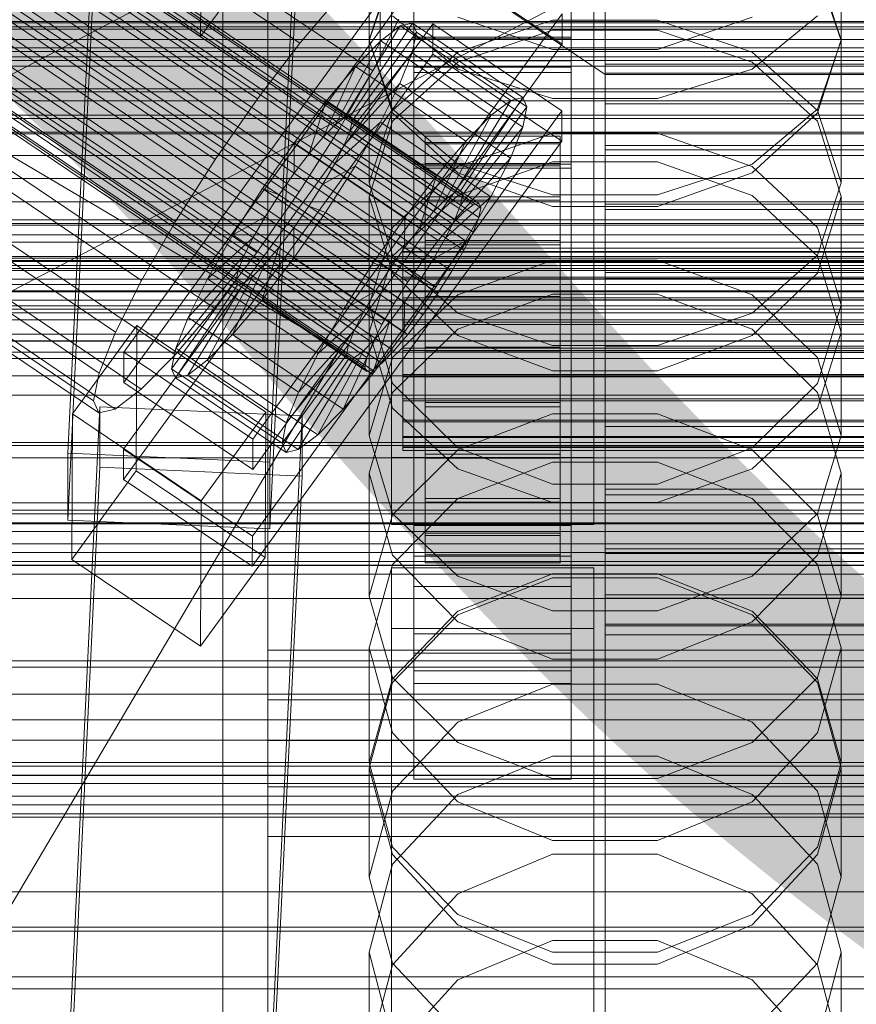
# Model space of a CAD drawing. Header units: millimetres. Extents: x -4738 to 65662, y -68080 to 6847.
# Tile 262 of 656: x -182 to -108, y -34084 to -33996. Entities that reach past the tile are written whole.
import ezdxf

# ---------------------------------------------------------------- set-up
doc = ezdxf.new("R2010")
doc.units = ezdxf.units.MM
for name, color, linetype, lineweight in [('COTAS_O', 1, 'Continuous', 0), ('COTAS_P', 1, 'Continuous', 0), ('frontal_briquetadora', 7, 'Continuous', 0), ('frontal_C01', 7, 'Continuous', 0), ('frontal_C02', 7, 'Continuous', 0), ('frontal_C03', 7, 'Continuous', 0), ('frontal_C10', 7, 'Continuous', 0), ('frontal_dosificador', 7, 'Continuous', 0), ('frontal_mezcladora', 7, 'Continuous', 0), ('frontal_secador', 7, 'Continuous', 0)]:
    doc.layers.add(name, color=color, linetype=linetype, lineweight=lineweight)
doc.dimstyles.new('R19_100', dxfattribs={"dimtxt": 250, "dimasz": 150, "dimexe": 150, "dimexo": 80, "dimgap": 100, "dimtad": 1, "dimtih": 1, "dimtoh": 1, "dimdsep": 46, "dimcen": 0.09, "dimadec": 0, "dimazin": 0, "dimtfac": 1, "dimtdec": 4, "dimtofl": 0, "dimtmove": 0, "dimatfit": 3, "dimfxl": 1, "dimtolj": 1, "dimtzin": 0, "dimarcsym": 0})

# ---------------------------------------------------------------- blocks, each defined once
blk = doc.blocks.new('DIM_R30_48')
at = {"layer": 'COTAS_O'}
for p, q in [((-1725, -33700), (-1575, -33655)), ((1725, -33700), (1575, -33655)), ((-1725, -34400), (-1725, -33700)), ((-1725, -33700), (1725, -33700)), ((-1725, -33700), (-1575, -33745)), ((1725, -33700), (1575, -33745)), ((1725, -34400), (1725, -33700))]:
    blk.add_line(p, q, dxfattribs=at)
blk.add_text('3450 O', height=250, dxfattribs=at).set_placement((0, -33600))
blk = doc.blocks.new('DIM_R30_49')
at = {"layer": 'COTAS_P'}
for p, q in [((-150, -32300), (550, -32300)), ((550, -32300), (505, -32450)), ((550, -34900), (550, -32300)), ((550, -32300), (595, -32450)), ((550, -34900), (505, -34750)), ((550, -34900), (595, -34750)), ((-150, -34900), (550, -34900))]:
    blk.add_line(p, q, dxfattribs=at)
blk.add_text('2600 P', height=250, rotation=90, dxfattribs=at).set_placement((450, -33600))
blk = doc.blocks.new('DIM_R30_51')
at = {"layer": 'COTAS_O'}
for p, q in [((-650, -33700), (50, -33700)), ((50, -33700), (5, -33850)), ((50, -34900), (50, -33700)), ((50, -33700), (95, -33850)), ((50, -34900), (5, -34750)), ((50, -34900), (95, -34750)), ((-650, -34900), (50, -34900))]:
    blk.add_line(p, q, dxfattribs=at)
blk.add_text('1200 O', height=250, rotation=90, dxfattribs=at).set_placement((-50, -34300))
blk = doc.blocks.new('DIM_R30_52')
at = {"layer": 'COTAS_O'}
for p, q in [((-650, -34200), (-500, -34155)), ((650, -34200), (500, -34155)), ((-650, -34900), (-650, -34200)), ((-650, -34200), (650, -34200)), ((-650, -34200), (-500, -34245)), ((650, -34200), (500, -34245)), ((650, -34900), (650, -34200))]:
    blk.add_line(p, q, dxfattribs=at)
blk.add_text('1300 O', height=250, dxfattribs=at).set_placement((0, -34100))

msp = doc.modelspace()

# ---------------------------------------------------------------- linework, layer by layer
at = {"layer": 'frontal_briquetadora'}
for p, q in [((-164, -34100), (-164, -33920)), ((-160, -34100), (-160, -33920)), ((-151, -33997.699), (-151, -33984.362)), ((-109, -33997.699), (-109, -33984.362)), ((-160, -33990.272), (-160, -34004.303)), ((-160, -34004.753), (-160, -33990.7)), ((-160, -34005.203), (-160, -33991.128)), ((-148.92, -33991.269), (-151, -33997.637)), ((-151, -33997.699), (-148.92, -33991.58)), ((-109, -33997.637), (-111.08, -33991.269)), ((-111.08, -33991.58), (-109, -33997.699)), ((-148.92, -33995.519), (-143.093, -34000.246)), ((-116.907, -34000.246), (-111.08, -33995.519)), ((-143.094, -33995.642), (-134.674, -33998.507)), ((-143.093, -33998.756), (-134.673, -33995.888)), ((-134.673, -33995.888), (-125.327, -33995.888)), ((-125.327, -33995.888), (-116.907, -33998.756)), ((-125.326, -33998.507), (-116.906, -33995.642)), ((-143.094, -33999.647), (-134.674, -33996.77)), ((-134.674, -33996.77), (-125.326, -33996.77)), ((-125.326, -33996.77), (-116.906, -33999.647)), ((-148.92, -34004.156), (-151, -33997.637)), ((-151, -34010.365), (-151, -33997.637)), ((-148.92, -34003.818), (-151, -33997.699)), ((-109, -33997.637), (-111.08, -34004.156)), ((-109, -33997.699), (-111.08, -34003.818)), ((-109, -34010.365), (-109, -33997.637)), ((-148.92, -34003.922), (-143.093, -33998.756)), ((-134.674, -33998.507), (-125.326, -33998.507)), ((-116.907, -33998.756), (-111.08, -34003.922)), ((-148.92, -34004.9), (-143.094, -33999.647)), ((-116.906, -33999.647), (-111.08, -34004.9)), ((-143.093, -34000.246), (-134.673, -34002.87)), ((-125.327, -34002.87), (-116.907, -34000.246)), ((-134.673, -34002.87), (-125.327, -34002.87)), ((-160, -34004.303), (-160, -34019.028)), ((-151, -34010.365), (-148.92, -34003.922)), ((-143.093, -34008.725), (-148.92, -34003.818)), ((-143.094, -34009.49), (-148.92, -34004.156)), ((-111.08, -34003.818), (-116.907, -34008.725)), ((-111.08, -34004.156), (-116.906, -34009.49)), ((-111.08, -34003.922), (-109, -34010.365)), ((-160, -34019.499), (-160, -34004.753)), ((-160, -34019.971), (-160, -34005.203)), ((-151, -34011.581), (-148.92, -34004.9)), ((-111.08, -34004.9), (-109, -34011.581)), ((-134.674, -34005.966), (-143.094, -34008.934)), ((-125.326, -34005.966), (-134.674, -34005.966)), ((-116.906, -34008.934), (-125.326, -34005.966)), ((-134.673, -34008.499), (-143.093, -34011.504)), ((-134.673, -34011.448), (-143.093, -34008.725)), ((-125.327, -34008.499), (-134.673, -34008.499)), ((-116.907, -34011.504), (-125.327, -34008.499)), ((-116.907, -34008.725), (-125.327, -34011.448)), ((-160, -34011.808), (-160, -34009.232)), ((-160, -34009.232), (-160, -34013.498)), ((-143.094, -34008.934), (-148.92, -34014.352)), ((-134.674, -34012.492), (-143.094, -34009.49)), ((-116.906, -34009.49), (-125.326, -34012.492)), ((-111.08, -34014.351), (-116.906, -34008.934)), ((-151, -34010.365), (-148.92, -34016.808)), ((-111.08, -34016.808), (-109, -34010.365)), ((-160, -34020.835), (-160, -34011.808)), ((-148.92, -34018.404), (-151, -34011.581)), ((-151, -34023.669), (-151, -34011.581)), ((-143.093, -34011.504), (-148.92, -34016.918)), ((-125.327, -34011.448), (-134.673, -34011.448)), ((-111.08, -34016.918), (-116.907, -34011.504)), ((-109, -34011.581), (-111.08, -34018.404)), ((-109, -34023.669), (-109, -34011.581)), ((-125.326, -34012.492), (-134.674, -34012.492)), ((-160, -34013.498), (-160, -34023.957)), ((-148.92, -34014.352), (-151, -34021.231)), ((-109, -34021.231), (-111.08, -34014.351)), ((-160, -34018.435), (-160, -34015.009)), ((-148.92, -34016.918), (-151, -34023.669)), ((-148.92, -34016.808), (-143.093, -34021.975)), ((-143.093, -34020.357), (-134.673, -34017.265)), ((-134.673, -34017.265), (-125.327, -34017.265)), ((-125.327, -34017.265), (-116.907, -34020.357)), ((-116.907, -34021.975), (-111.08, -34016.808)), ((-109, -34023.669), (-111.08, -34016.918)), ((-143.094, -34023.977), (-148.92, -34018.404)), ((-111.08, -34018.404), (-116.906, -34023.977)), ((-160, -34028.189), (-160, -34018.435)), ((-160, -34019.028), (-160, -34034.411)), ((-160, -34034.901), (-160, -34019.499)), ((-160, -34035.393), (-160, -34019.971)), ((-160, -34034.938), (-160, -34020.835)), ((-148.92, -34025.929), (-143.093, -34020.357)), ((-134.674, -34020.296), (-143.094, -34023.397)), ((-125.326, -34020.296), (-134.674, -34020.296)), ((-116.906, -34023.397), (-125.326, -34020.296)), ((-116.907, -34020.357), (-111.08, -34025.929)), ((-160, -34023.989), (-160, -34021.413)), ((-160, -34021.413), (-160, -34025.679)), ((-151, -34032.877), (-151, -34021.231)), ((-151, -34021.231), (-148.92, -34028.248)), ((-111.08, -34028.248), (-109, -34021.231)), ((-109, -34032.877), (-109, -34021.231)), ((-143.093, -34021.975), (-134.673, -34024.842)), ((-125.327, -34024.842), (-116.907, -34021.975)), ((-143.094, -34023.397), (-148.92, -34029.048)), ((-111.08, -34029.048), (-116.906, -34023.397)), ((-160, -34023.957), (-160, -34039.018)), ((-160, -34033.016), (-160, -34023.989)), ((-151, -34023.669), (-148.92, -34030.42)), ((-134.674, -34027.11), (-143.094, -34023.977)), ((-116.906, -34023.977), (-125.326, -34027.11)), ((-111.08, -34030.42), (-109, -34023.669)), ((-134.673, -34024.842), (-125.327, -34024.842)), ((-160, -34025.679), (-160, -34036.139)), ((-151, -34032.877), (-148.92, -34025.929)), ((-111.08, -34025.929), (-109, -34032.877)), ((-125.326, -34027.11), (-134.674, -34027.11)), ((-160, -34042.788), (-160, -34028.189)), ((-148.92, -34028.248), (-143.094, -34033.973)), ((-116.906, -34033.973), (-111.08, -34028.248)), ((-148.92, -34029.048), (-151, -34036.213)), ((-109, -34036.213), (-111.08, -34029.048)), ((-148.92, -34030.42), (-143.093, -34035.834)), ((-116.907, -34035.834), (-111.08, -34030.42)), ((-143.093, -34034.145), (-134.673, -34030.928)), ((-134.673, -34030.928), (-125.327, -34030.928)), ((-125.327, -34030.928), (-116.907, -34034.145)), ((-160, -34047.119), (-160, -34033.016)), ((-148.92, -34039.824), (-151, -34032.877)), ((-109, -34032.877), (-111.08, -34039.824)), ((-148.92, -34039.942), (-143.093, -34034.145)), ((-143.094, -34033.973), (-134.674, -34037.189)), ((-125.326, -34037.189), (-116.906, -34033.973)), ((-116.907, -34034.145), (-111.08, -34039.942)), ((-160, -34034.411), (-160, -34050.411)), ((-160, -34050.92), (-160, -34034.901)), ((-160, -34051.97), (-160, -34034.938)), ((-160, -34051.43), (-160, -34035.393)), ((-143.094, -34038.466), (-134.674, -34035.24)), ((-143.093, -34035.834), (-134.673, -34038.839)), ((-134.674, -34035.24), (-125.326, -34035.24)), ((-125.327, -34038.839), (-116.907, -34035.834)), ((-125.326, -34035.24), (-116.906, -34038.466)), ((-160, -34036.139), (-160, -34051.199)), ((-148.92, -34043.507), (-151, -34036.213)), ((-151, -34047.171), (-151, -34036.213)), ((-109, -34036.213), (-111.08, -34043.507)), ((-109, -34047.171), (-109, -34036.213)), ((-134.674, -34037.189), (-125.326, -34037.189)), ((-148.92, -34044.338), (-143.094, -34038.466)), ((-116.906, -34038.466), (-111.08, -34044.338)), ((-160, -34039.018), (-160, -34056.386)), ((-134.673, -34038.839), (-125.327, -34038.839)), ((-151, -34047.171), (-148.92, -34039.942)), ((-143.093, -34045.396), (-148.92, -34039.824)), ((-111.08, -34039.824), (-116.907, -34045.396)), ((-111.08, -34039.942), (-109, -34047.171)), ((-160, -34060.009), (-160, -34042.788)), ((-143.094, -34049.448), (-148.92, -34043.507)), ((-111.08, -34043.507), (-116.906, -34049.448)), ((-151, -34051.77), (-148.92, -34044.338)), ((-111.08, -34044.338), (-109, -34051.77)), ((-134.674, -34045.526), (-143.094, -34048.83)), ((-134.673, -34045.18), (-143.093, -34048.514)), ((-134.673, -34048.488), (-143.093, -34045.396)), ((-125.326, -34045.526), (-134.674, -34045.526)), ((-125.327, -34045.18), (-134.673, -34045.18)), ((-116.907, -34048.514), (-125.327, -34045.18)), ((-116.907, -34045.396), (-125.327, -34048.488)), ((-116.906, -34048.83), (-125.326, -34045.526)), ((-160, -34064.151), (-160, -34047.119)), ((-151, -34047.171), (-148.92, -34054.4)), ((-111.08, -34054.4), (-109, -34047.171)), ((-143.093, -34048.514), (-148.92, -34054.522)), ((-143.094, -34048.83), (-148.92, -34054.842)), ((-125.327, -34048.488), (-134.673, -34048.488)), ((-111.08, -34054.522), (-116.907, -34048.514)), ((-111.08, -34054.842), (-116.906, -34048.83)), ((-134.674, -34052.781), (-143.094, -34049.448)), ((-116.906, -34049.448), (-125.326, -34052.781)), ((-160, -34050.411), (-160, -34066.987)), ((-160, -34067.514), (-160, -34050.92)), ((-160, -34051.199), (-160, -34068.567)), ((-160, -34068.041), (-160, -34051.43)), ((-160, -34051.97), (200, -34051.97)), ((-160, -34069.338), (-160, -34051.97)), ((-148.92, -34059.324), (-151, -34051.77)), ((-151, -34062.014), (-151, -34051.77)), ((-109, -34051.77), (-111.08, -34059.324)), ((-109, -34062.014), (-109, -34051.77)), ((-125.326, -34052.781), (-134.674, -34052.781)), ((-148.92, -34054.522), (-151, -34062.014)), ((-148.92, -34054.842), (-151, -34062.443)), ((-148.92, -34054.4), (-143.093, -34060.197)), ((-143.093, -34058.398), (-134.673, -34054.99)), ((-134.673, -34054.99), (-125.327, -34054.99)), ((-125.327, -34054.99), (-116.907, -34058.398)), ((-116.907, -34060.197), (-111.08, -34054.4)), ((-109, -34062.014), (-111.08, -34054.522)), ((-109, -34062.443), (-111.08, -34054.842)), ((-160, -34056.386), (200, -34056.386)), ((-160, -34056.386), (-160, -34073.418)), ((-148.92, -34064.539), (-143.093, -34058.398)), ((-116.907, -34058.398), (-111.08, -34064.539)), ((-143.094, -34065.466), (-148.92, -34059.324)), ((-111.08, -34059.324), (-116.906, -34065.466)), ((-160, -34060.009), (200, -34060.009)), ((-160, -34060.009), (-160, -34077.23)), ((-143.093, -34060.197), (-134.673, -34063.414)), ((-125.327, -34063.414), (-116.907, -34060.197)), ((-151, -34062.014), (-148.92, -34069.506)), ((-134.674, -34061.412), (-143.094, -34064.828)), ((-125.326, -34061.412), (-134.674, -34061.412)), ((-116.906, -34064.828), (-125.326, -34061.412)), ((-111.08, -34069.506), (-109, -34062.014)), ((-151, -34072.197), (-151, -34062.443)), ((-151, -34062.443), (-148.92, -34070.159)), ((-111.08, -34070.159), (-109, -34062.443)), ((-109, -34072.197), (-109, -34062.443)), ((-134.673, -34063.414), (-125.327, -34063.414)), ((-160, -34064.151), (200, -34064.151)), ((-160, -34081.519), (-160, -34064.151)), ((-151, -34072.197), (-148.92, -34064.539)), ((-143.094, -34064.828), (-148.92, -34071.036)), ((-111.08, -34071.036), (-116.906, -34064.828)), ((-111.08, -34064.539), (-109, -34072.197)), ((-134.674, -34068.909), (-143.094, -34065.466)), ((-116.906, -34065.466), (-125.326, -34068.909)), ((-160, -34066.987), (-160, -34084.097)), ((-160, -34084.64), (-160, -34067.514)), ((-160, -34085.184), (-160, -34068.041)), ((-160, -34068.567), (200, -34068.567)), ((-160, -34068.567), (-160, -34085.599)), ((-125.326, -34068.909), (-134.674, -34068.909)), ((-160, -34084.398), (-160, -34069.338)), ((-148.92, -34069.506), (-143.093, -34075.515)), ((-116.907, -34075.515), (-111.08, -34069.506)), ((-148.92, -34070.159), (-143.094, -34076.428)), ((-143.093, -34073.656), (-134.673, -34070.144)), ((-134.673, -34070.144), (-125.327, -34070.144)), ((-125.327, -34070.144), (-116.907, -34073.656)), ((-116.906, -34076.428), (-111.08, -34070.159)), ((-148.92, -34071.036), (-151, -34078.875)), ((-109, -34078.875), (-111.08, -34071.036)), ((-148.92, -34079.855), (-151, -34072.197)), ((-109, -34072.197), (-111.08, -34079.855)), ((-160, -34073.418), (-160, -34087.52)), ((-148.92, -34079.984), (-143.093, -34073.656)), ((-116.907, -34073.656), (-111.08, -34079.984)), ((-143.093, -34075.515), (-134.673, -34078.849)), ((-125.327, -34078.849), (-116.907, -34075.515)), ((-143.094, -34076.428), (-134.674, -34079.94)), ((-125.326, -34079.94), (-116.906, -34076.428)), ((-160, -34077.23), (-160, -34091.829)), ((-143.094, -34081.332), (-134.674, -34077.812)), ((-134.674, -34077.812), (-125.326, -34077.812)), ((-125.326, -34077.812), (-116.906, -34081.332)), ((-148.92, -34086.819), (-151, -34078.875)), ((-151, -34087.875), (-151, -34078.875)), ((-134.673, -34078.849), (-125.327, -34078.849)), ((-109, -34078.875), (-111.08, -34086.82)), ((-109, -34087.875), (-109, -34078.875)), ((-151, -34087.875), (-148.92, -34079.984)), ((-143.093, -34085.996), (-148.92, -34079.855)), ((-134.674, -34079.94), (-125.326, -34079.94)), ((-111.08, -34079.855), (-116.907, -34085.996)), ((-111.08, -34079.984), (-109, -34087.875)), ((-148.92, -34087.722), (-143.094, -34081.332)), ((-116.906, -34081.332), (-111.08, -34087.722)), ((-160, -34096.579), (-160, -34081.519))]:
    msp.add_line(p, q, dxfattribs=at)
at = {"layer": 'frontal_C01'}
for p, q in [((-130, -33738.133), (-130, -34000.746)), ((-355.53, -33868.098), (-141.731, -34012.326)), ((-355.017, -33867.974), (-141.218, -34012.202)), ((-354.844, -33868.36), (-141.045, -34012.589)), ((-356.348, -33868.723), (-142.549, -34012.952)), ((-355.022, -33869.23), (-141.224, -34013.458)), ((-357.415, -33869.808), (-143.617, -34014.036)), ((-355.541, -33870.524), (-141.742, -34014.753)), ((-358.659, -33871.277), (-144.861, -34015.505)), ((-356.363, -33872.155), (-142.565, -34016.383)), ((-146.196, -34017.26), (-359.995, -33873.031)), ((-341.461, -33873.605), (-157.152, -33997.94)), ((-357.434, -33874.011), (-143.635, -34018.239)), ((-361.332, -33874.951), (-147.533, -34019.179)), ((-358.68, -33875.965), (-144.881, -34020.193)), ((-334.981, -33876.083), (-150.672, -34000.418)), ((-362.578, -33876.905), (-148.779, -34021.134)), ((-360.017, -33877.884), (-146.218, -34022.113)), ((-363.648, -33878.761), (-149.85, -34022.989)), ((-160.922, -34002.891), (-345.231, -33878.556)), ((-361.352, -33879.639), (-147.554, -34023.867)), ((-364.471, -33880.391), (-150.672, -34024.62)), ((-362.596, -33881.108), (-148.798, -34025.337)), ((-338.003, -33881.32), (-153.694, -34005.655)), ((-364.989, -33881.686), (-151.191, -34025.914)), ((-363.664, -33882.193), (-149.865, -34026.421)), ((-365.168, -33882.556), (-151.369, -34026.784)), ((-364.995, -33882.942), (-151.196, -34027.17)), ((-364.482, -33882.818), (-150.683, -34027.046)), ((-349.002, -33883.974), (-164.693, -34008.309)), ((-341.52, -33886.835), (-157.211, -34011.17)), ((-352.519, -33889.49), (-168.21, -34013.824)), ((-345.291, -33892.253), (-160.982, -34016.588)), ((-355.541, -33894.727), (-171.232, -34019.061)), ((-349.061, -33897.204), (-164.752, -34021.539)), ((-357.863, -33899.328), (-173.554, -34023.663)), ((-352.572, -33901.351), (-168.263, -34025.686)), ((-359.326, -33902.981), (-175.016, -34027.316)), ((-355.584, -33904.411), (-171.275, -34028.746)), ((-359.83, -33905.436), (-175.521, -34029.771)), ((-357.893, -33906.176), (-173.584, -34030.511)), ((-359.341, -33906.526), (-175.032, -34030.861)), ((-228.298, -33934.434), (-130, -34000.746)), ((-172.809, -34025.451), (-145.277, -33987.597)), ((-145.289, -33990.293), (-172.821, -34028.147)), ((-133.821, -33998.029), (-145.289, -33990.293)), ((-157.152, -33997.94), (-153.641, -33993.793)), ((-133.809, -33995.333), (-161.341, -34033.188)), ((-133.809, -33995.333), (-133.821, -33998.029)), ((-130, -34257.579), (-130, -33994.965)), ((-172.847, -34034.079), (-145.315, -33996.224)), ((-153.199, -34004.59), (-148.226, -33996.412)), ((-152.686, -34004.466), (-147.143, -33996.151)), ((-148.35, -33995.816), (-150.672, -34000.418)), ((-148.226, -33996.412), (-149.953, -33997.732)), ((-147.143, -33996.151), (-148.226, -33996.412)), ((-148.226, -33996.412), (-138.396, -34003.043)), ((-147.143, -33996.151), (-137.313, -34002.782)), ((-146.777, -33996.966), (-147.143, -33996.151)), ((-145.327, -33998.921), (-145.315, -33996.224)), ((-145.315, -33996.224), (-133.847, -34003.961)), ((-152.513, -34004.852), (-146.777, -33996.966)), ((-147.155, -33998.802), (-146.777, -33996.966)), ((-146.777, -33996.966), (-136.948, -34003.597)), ((-161.353, -34035.884), (-133.821, -33998.029)), ((-160.922, -34002.891), (-157.152, -33997.94)), ((-154.017, -34005.215), (-149.953, -33997.732)), ((-149.953, -33997.732), (-152.207, -34000.021)), ((-149.953, -33997.732), (-140.123, -34004.363)), ((-147, -34000.091), (-147, -33997.395)), ((-147, -33997.395), (-133, -33997.395)), ((-147, -34043.618), (-147, -33997.395)), ((-133, -33997.395), (-133, -34000.091)), ((-133, -33997.395), (-133, -34043.618)), ((-145.327, -33998.921), (-172.859, -34036.775)), ((-152.692, -34005.722), (-147.155, -33998.802)), ((-148.249, -34001.535), (-147.155, -33998.802)), ((-147.155, -33998.802), (-137.325, -34005.433)), ((-133.859, -34006.657), (-145.327, -33998.921)), ((-130, -34000.746), (-130, -33999.807)), ((-130, -33999.807), (-130, -34000.599)), ((-130, -33999.807), (130, -33999.807)), ((-155.085, -34006.3), (-152.207, -34000.021)), ((-152.207, -34000.021), (-154.833, -34003.124)), ((-150.672, -34000.418), (-153.694, -34005.655)), ((-152.207, -34000.021), (-142.377, -34006.653)), ((-133, -34000.091), (-147, -34000.091)), ((-147, -34000.091), (-147, -34046.314)), ((-133, -34046.314), (-133, -34000.091)), ((-130, -34000.599), (-130, -34003.068)), ((-130, -34000.599), (130, -34000.599)), ((-130, -34000.746), (-130, -34263.359)), ((-130, -34000.746), (0, -34000.746)), ((-130, -34003.352), (-130, -34000.746)), ((-130, -34000.746), (130, -34000.746)), ((-153.21, -34007.016), (-148.249, -34001.535)), ((-149.985, -34004.977), (-148.249, -34001.535)), ((-148.249, -34001.535), (-138.419, -34008.166)), ((-164.693, -34008.309), (-160.922, -34002.891)), ((-154.833, -34003.124), (-157.653, -34006.827)), ((-156.329, -34007.769), (-154.833, -34003.124)), ((-154.833, -34003.124), (-145.003, -34009.755)), ((-138.396, -34003.043), (-143.369, -34011.221)), ((-137.313, -34002.782), (-142.856, -34011.097)), ((-140.123, -34004.363), (-138.396, -34003.043)), ((-138.396, -34003.043), (-137.313, -34002.782)), ((-137.313, -34002.782), (-136.948, -34003.597)), ((-130, -34003.068), (-130, -34007.045)), ((-130, -34003.068), (130, -34003.068)), ((-130, -34007.447), (-130, -34003.352)), ((-130, -34003.352), (130, -34003.352)), ((-133.847, -34003.961), (-161.379, -34041.815)), ((-140.123, -34004.363), (-144.188, -34011.846)), ((-136.948, -34003.597), (-142.683, -34011.483)), ((-142.377, -34006.653), (-140.123, -34004.363)), ((-136.948, -34003.597), (-137.325, -34005.433)), ((-133.847, -34003.961), (-133.859, -34006.657)), ((-155.085, -34006.3), (-154.017, -34005.215)), ((-154.033, -34008.647), (-149.985, -34004.977)), ((-154.017, -34005.215), (-153.199, -34004.59)), ((-144.188, -34011.846), (-154.017, -34005.215)), ((-153.199, -34004.59), (-152.686, -34004.466)), ((-143.369, -34011.221), (-153.199, -34004.59)), ((-152.513, -34004.852), (-152.692, -34005.722)), ((-142.856, -34011.097), (-152.686, -34004.466)), ((-152.686, -34004.466), (-152.513, -34004.852)), ((-142.683, -34011.483), (-152.513, -34004.852)), ((-152.246, -34008.894), (-149.985, -34004.977)), ((-149.985, -34004.977), (-140.156, -34011.608)), ((-153.694, -34005.655), (-157.211, -34011.17)), ((-152.692, -34005.722), (-153.21, -34007.016)), ((-142.862, -34012.353), (-152.692, -34005.722)), ((-147, -34008.719), (-147, -34006.023)), ((-147, -34006.023), (-133, -34006.023)), ((-147, -34052.245), (-147, -34006.023)), ((-137.325, -34005.433), (-142.862, -34012.353)), ((-137.325, -34005.433), (-138.419, -34008.166)), ((-133, -34006.023), (-133, -34008.719)), ((-133, -34006.023), (-133, -34052.245)), ((-161.391, -34044.511), (-133.859, -34006.657)), ((-157.653, -34006.827), (-160.474, -34010.88)), ((-157.653, -34006.827), (-157.665, -34009.523)), ((-147.823, -34013.458), (-157.653, -34006.827)), ((-156.329, -34007.769), (-155.085, -34006.3)), ((-145.255, -34012.931), (-155.085, -34006.3)), ((-146, -34016.206), (-146, -34006.207)), ((-146, -34006.207), (-146, -34006.799)), ((-146, -34006.207), (-134, -34006.207)), ((-146, -34006.909), (-146, -34006.207)), ((-146, -34016.486), (-146, -34006.799)), ((-146, -34006.799), (-146, -34008.646)), ((-146, -34006.799), (-134, -34006.799)), ((-146, -34016.539), (-146, -34006.909)), ((-146, -34006.909), (-134, -34006.909)), ((-146, -34008.858), (-146, -34006.909)), ((-142.377, -34006.653), (-145.255, -34012.931)), ((-145.003, -34009.755), (-142.377, -34006.653)), ((-134, -34006.799), (-134, -34006.207)), ((-134, -34006.207), (-134, -34016.206)), ((-134, -34006.207), (-134, -34006.909)), ((-134, -34008.646), (-134, -34006.799)), ((-134, -34006.799), (-134, -34016.486)), ((-134, -34006.909), (-134, -34016.539)), ((-134, -34006.909), (-134, -34008.858)), ((-157.665, -34009.523), (-156.329, -34007.769)), ((-146.499, -34014.4), (-156.329, -34007.769)), ((-153.21, -34007.016), (-154.033, -34008.647)), ((-143.38, -34013.648), (-153.21, -34007.016)), ((-130, -34007.045), (-130, -34012.26)), ((-130, -34007.045), (130, -34007.045)), ((-130, -34012.752), (-130, -34007.447)), ((-130, -34007.447), (130, -34007.447)), ((-168.21, -34013.824), (-164.693, -34008.309)), ((-154.033, -34008.647), (-155.103, -34010.502)), ((-144.203, -34015.278), (-154.033, -34008.647)), ((-133, -34008.719), (-147, -34008.719)), ((-147, -34008.719), (-147, -34054.941)), ((-146, -34017.361), (-146, -34008.646)), ((-146, -34008.646), (-146, -34011.621)), ((-146, -34008.646), (-134, -34008.646)), ((-138.419, -34008.166), (-143.38, -34013.648)), ((-138.419, -34008.166), (-140.156, -34011.608)), ((-134, -34011.621), (-134, -34008.646)), ((-134, -34008.646), (-134, -34017.361)), ((-133, -34054.941), (-133, -34008.719)), ((-159.001, -34011.443), (-157.665, -34009.523)), ((-157.665, -34009.523), (-147.835, -34016.154)), ((-155.103, -34010.502), (-152.246, -34008.894)), ((-154.877, -34013.02), (-152.246, -34008.894)), ((-152.246, -34008.894), (-142.416, -34015.525)), ((-146, -34017.462), (-146, -34008.858)), ((-146, -34008.858), (-134, -34008.858)), ((-146, -34011.922), (-146, -34008.858)), ((-134, -34008.858), (-134, -34017.462)), ((-134, -34008.858), (-134, -34011.922)), ((-155.103, -34010.502), (-156.35, -34012.457)), ((-145.274, -34017.134), (-155.103, -34010.502)), ((-147.823, -34013.458), (-145.003, -34009.755)), ((-145.003, -34009.755), (-146.499, -34014.4)), ((-160.474, -34010.88), (-163.105, -34015.005)), ((-157.211, -34011.17), (-160.982, -34016.588)), ((-159.001, -34011.443), (-160.474, -34010.88)), ((-160.474, -34010.88), (-150.644, -34017.511)), ((-143.369, -34011.221), (-144.188, -34011.846)), ((-142.856, -34011.097), (-143.369, -34011.221)), ((-142.683, -34011.483), (-142.856, -34011.097)), ((-160.247, -34013.397), (-159.001, -34011.443)), ((-149.171, -34018.074), (-159.001, -34011.443)), ((-146, -34018.771), (-146, -34011.621)), ((-146, -34011.621), (-146, -34015.522)), ((-146, -34011.621), (-134, -34011.621)), ((-146, -34018.913), (-146, -34011.922)), ((-146, -34011.922), (-134, -34011.922)), ((-146, -34015.89), (-146, -34011.922)), ((-144.188, -34011.846), (-145.255, -34012.931)), ((-140.156, -34011.608), (-144.203, -34015.278)), ((-142.862, -34012.353), (-142.683, -34011.483)), ((-140.156, -34011.608), (-142.416, -34015.525)), ((-141.731, -34012.326), (-141.218, -34012.202)), ((-141.218, -34012.202), (-141.045, -34012.589)), ((-134, -34015.522), (-134, -34011.621)), ((-134, -34011.621), (-134, -34018.771)), ((-134, -34011.922), (-134, -34018.913)), ((-134, -34011.922), (-134, -34015.89)), ((-130, -34012.26), (-130, -34018.357)), ((-130, -34012.26), (130, -34012.26)), ((-157.698, -34017.073), (-154.877, -34013.02)), ((-156.35, -34012.457), (-157.686, -34014.376)), ((-156.35, -34012.457), (-154.877, -34013.02)), ((-146.52, -34019.088), (-156.35, -34012.457)), ((-154.877, -34013.02), (-145.047, -34019.651)), ((-145.255, -34012.931), (-146.499, -34014.4)), ((-143.617, -34014.036), (-142.549, -34012.952)), ((-143.38, -34013.648), (-142.862, -34012.353)), ((-142.549, -34012.952), (-141.731, -34012.326)), ((-141.045, -34012.589), (-141.224, -34013.458)), ((-130, -34018.906), (-130, -34012.752)), ((-130, -34012.752), (130, -34012.752)), ((-450, -34013.679), (450, -34013.679)), ((-171.232, -34019.061), (-168.21, -34013.824)), ((-160.247, -34013.397), (-163.105, -34015.005)), ((-161.318, -34015.253), (-160.247, -34013.397)), ((-150.417, -34020.028), (-160.247, -34013.397)), ((-150.644, -34017.511), (-147.823, -34013.458)), ((-147.835, -34016.154), (-147.823, -34013.458)), ((-144.203, -34015.278), (-143.38, -34013.648)), ((-141.224, -34013.458), (-141.742, -34014.753)), ((-157.686, -34014.376), (-159.022, -34016.131)), ((-157.686, -34014.376), (-157.698, -34017.073)), ((-147.856, -34021.008), (-157.686, -34014.376)), ((-146.499, -34014.4), (-147.835, -34016.154)), ((-144.861, -34015.505), (-143.617, -34014.036)), ((-141.742, -34014.753), (-142.565, -34016.383)), ((-163.105, -34015.005), (-165.365, -34018.923)), ((-161.318, -34015.253), (-165.365, -34018.923)), ((-163.105, -34015.005), (-153.275, -34021.637)), ((-162.14, -34016.883), (-161.318, -34015.253)), ((-151.488, -34021.884), (-161.318, -34015.253)), ((-146.196, -34017.26), (-144.861, -34015.505)), ((-146, -34020.618), (-146, -34015.522)), ((-146, -34015.522), (-146, -34020.083)), ((-146, -34015.522), (-134, -34015.522)), ((-145.274, -34017.134), (-144.203, -34015.278)), ((-142.416, -34015.525), (-145.274, -34017.134)), ((-142.416, -34015.525), (-145.047, -34019.651)), ((-134, -34020.083), (-134, -34015.522)), ((-134, -34015.522), (-134, -34020.618)), ((-160.982, -34016.588), (-164.752, -34021.539)), ((-159.022, -34016.131), (-160.518, -34020.776)), ((-159.022, -34016.131), (-160.266, -34017.6)), ((-149.192, -34022.762), (-159.022, -34016.131)), ((-147.835, -34016.154), (-149.171, -34018.074)), ((-148, -34016.539), (-148, -34016.206)), ((-148, -34016.206), (-148, -34016.486)), ((-148, -34016.206), (148, -34016.206)), ((-148, -34016.486), (-148, -34017.361)), ((-148, -34016.486), (148, -34016.486)), ((-148, -34017.462), (-148, -34016.539)), ((-148, -34016.539), (148, -34016.539)), ((-146, -34020.793), (-146, -34015.89)), ((-146, -34015.89), (-134, -34015.89)), ((-146, -34020.494), (-146, -34015.89)), ((-146, -34016.486), (-146, -34016.206)), ((-134, -34016.206), (-146, -34016.206)), ((-146, -34016.206), (-146, -34016.539)), ((-146, -34017.361), (-146, -34016.486)), ((-134, -34016.486), (-146, -34016.486)), ((-134, -34016.539), (-146, -34016.539)), ((-146, -34016.539), (-146, -34017.462)), ((-142.565, -34016.383), (-143.635, -34018.239)), ((-134, -34015.89), (-134, -34020.793)), ((-134, -34015.89), (-134, -34020.494)), ((-134, -34016.206), (-134, -34016.486)), ((-134, -34016.539), (-134, -34016.206)), ((-134, -34016.486), (-134, -34017.361)), ((-134, -34017.462), (-134, -34016.539)), ((-162.14, -34016.883), (-167.102, -34022.365)), ((-162.659, -34018.178), (-162.14, -34016.883)), ((-152.311, -34023.515), (-162.14, -34016.883)), ((-160.518, -34020.776), (-157.698, -34017.073)), ((-157.698, -34017.073), (-147.868, -34023.704)), ((-153.275, -34021.637), (-150.644, -34017.511)), ((-150.644, -34017.511), (-149.171, -34018.074)), ((-148, -34017.361), (-148, -34018.771)), ((-148, -34017.361), (148, -34017.361)), ((-148, -34018.913), (-148, -34017.462)), ((-148, -34017.462), (148, -34017.462)), ((-147.533, -34019.179), (-146.196, -34017.26)), ((-146.52, -34019.088), (-145.274, -34017.134)), ((-146, -34018.771), (-146, -34017.361)), ((-134, -34017.361), (-146, -34017.361)), ((-134, -34017.462), (-146, -34017.462)), ((-146, -34017.462), (-146, -34018.913)), ((-134, -34017.361), (-134, -34018.771)), ((-134, -34018.913), (-134, -34017.462)), ((-162.659, -34018.178), (-168.196, -34025.097)), ((-160.266, -34017.6), (-163.144, -34023.878)), ((-162.837, -34019.048), (-162.659, -34018.178)), ((-152.829, -34024.809), (-162.659, -34018.178)), ((-160.266, -34017.6), (-161.333, -34018.684)), ((-150.436, -34024.231), (-160.266, -34017.6)), ((-149.171, -34018.074), (-150.417, -34020.028)), ((-143.635, -34018.239), (-144.881, -34020.193)), ((-130, -34018.357), (-130, -34024.921)), ((130, -34018.357), (-130, -34018.357)), ((-173.554, -34023.663), (-171.232, -34019.061)), ((-162.837, -34019.048), (-168.573, -34026.934)), ((-165.365, -34018.923), (-167.102, -34022.365)), ((-161.333, -34018.684), (-165.397, -34026.167)), ((-165.365, -34018.923), (-155.535, -34025.554)), ((-162.664, -34019.434), (-162.837, -34019.048)), ((-153.008, -34025.679), (-162.837, -34019.048)), ((-161.333, -34018.684), (-162.151, -34019.31)), ((-151.503, -34025.316), (-161.333, -34018.684)), ((-148.779, -34021.134), (-147.533, -34019.179)), ((-148, -34018.771), (-148, -34020.618)), ((-148, -34018.771), (148, -34018.771)), ((-148, -34020.793), (-148, -34018.913)), ((-148, -34018.913), (148, -34018.913)), ((-147.856, -34021.008), (-146.52, -34019.088)), ((-145.047, -34019.651), (-146.52, -34019.088)), ((-146, -34020.618), (-146, -34018.771)), ((-134, -34018.771), (-146, -34018.771)), ((-134, -34018.913), (-146, -34018.913)), ((-146, -34018.913), (-146, -34020.793)), ((-134, -34018.771), (-134, -34020.618)), ((-134, -34020.793), (-134, -34018.913)), ((-130, -34025.49), (-130, -34018.906)), ((-130, -34018.906), (130, -34018.906)), ((-162.664, -34019.434), (-168.208, -34027.749)), ((-162.151, -34019.31), (-167.125, -34027.488)), ((-162.151, -34019.31), (-162.664, -34019.434)), ((-152.835, -34026.065), (-162.664, -34019.434)), ((-152.321, -34025.941), (-162.151, -34019.31)), ((-153.275, -34021.637), (-150.417, -34020.028)), ((-150.417, -34020.028), (-151.488, -34021.884)), ((-145.047, -34019.651), (-147.868, -34023.704)), ((-146, -34020.083), (-146, -34022.779)), ((-134, -34020.083), (-146, -34020.083)), ((-146, -34020.083), (-146, -34024.993)), ((-134, -34022.779), (-134, -34020.083)), ((-134, -34024.993), (-134, -34020.083)), ((-163.144, -34023.878), (-160.518, -34020.776)), ((-160.518, -34020.776), (-150.688, -34027.407)), ((-149.192, -34022.762), (-147.856, -34021.008)), ((-148, -34020.618), (-148, -34022.779)), ((-148, -34020.618), (148, -34020.618)), ((-148, -34022.973), (-148, -34020.793)), ((-148, -34020.793), (148, -34020.793)), ((-147.868, -34023.704), (-147.856, -34021.008)), ((-144.881, -34020.193), (-146.218, -34022.113)), ((-146, -34022.973), (-146, -34020.494)), ((-146, -34020.494), (-134, -34020.494)), ((-146, -34025.418), (-146, -34020.494)), ((-146, -34022.779), (-146, -34020.618)), ((-134, -34020.618), (-146, -34020.618)), ((-134, -34020.793), (-146, -34020.793)), ((-146, -34020.793), (-146, -34022.973)), ((-134, -34020.494), (-134, -34022.973)), ((-134, -34020.494), (-134, -34025.418)), ((-134, -34020.618), (-134, -34022.779)), ((-134, -34022.973), (-134, -34020.793)), ((-164.752, -34021.539), (-168.263, -34025.686)), ((-155.535, -34025.554), (-153.275, -34021.637)), ((-155.535, -34025.554), (-151.488, -34021.884)), ((-151.488, -34021.884), (-152.311, -34023.515)), ((-149.85, -34022.989), (-148.779, -34021.134)), ((-167.102, -34022.365), (-168.196, -34025.097)), ((-167.102, -34022.365), (-157.272, -34028.996)), ((-150.688, -34027.407), (-149.192, -34022.762)), ((-150.436, -34024.231), (-149.192, -34022.762)), ((-148, -34022.779), (-148, -34025.105)), ((148, -34022.779), (-148, -34022.779)), ((-146.218, -34022.113), (-147.554, -34023.867)), ((-146, -34022.779), (-134, -34022.779)), ((-146, -34025.105), (-146, -34022.779)), ((-134, -34022.779), (-134, -34025.105)), ((-177.394, -34030.951), (-171.658, -34023.065)), ((-175.016, -34027.316), (-173.554, -34023.663)), ((-171.715, -34036.007), (-171.658, -34023.065)), ((-171.658, -34023.065), (-160.19, -34030.801)), ((-157.272, -34028.996), (-152.311, -34023.515)), ((-152.311, -34023.515), (-152.829, -34024.809)), ((-150.672, -34024.62), (-149.85, -34022.989)), ((-148, -34025.306), (-148, -34022.973)), ((-148, -34022.973), (148, -34022.973)), ((-134, -34022.973), (-146, -34022.973)), ((-146, -34022.973), (-146, -34025.306)), ((-134, -34025.306), (-134, -34022.973)), ((450, -34024.464), (-450, -34024.464)), ((-165.397, -34026.167), (-163.144, -34023.878)), ((-163.144, -34023.878), (-153.314, -34030.509)), ((-153.314, -34030.509), (-150.436, -34024.231)), ((-151.503, -34025.316), (-150.436, -34024.231)), ((-147.868, -34023.704), (-150.688, -34027.407)), ((-147.554, -34023.867), (-148.798, -34025.337)), ((-168.196, -34025.097), (-168.573, -34026.934)), ((-168.196, -34025.097), (-158.366, -34031.729)), ((-158.366, -34031.729), (-152.829, -34024.809)), ((-155.567, -34032.799), (-151.503, -34025.316)), ((-152.829, -34024.809), (-153.008, -34025.679)), ((-152.321, -34025.941), (-151.503, -34025.316)), ((-151.191, -34025.914), (-150.672, -34024.62)), ((-148.798, -34025.337), (-149.865, -34026.421)), ((-148, -34025.105), (-148, -34027.437)), ((-148, -34025.105), (148, -34025.105)), ((-148, -34027.632), (-148, -34025.306)), ((-148, -34025.306), (148, -34025.306)), ((-146, -34025.105), (-146, -34024.993)), ((-146, -34024.993), (-146, -34029.917)), ((-146, -34024.993), (-134, -34024.993)), ((-146, -34027.437), (-146, -34025.105)), ((-134, -34025.105), (-146, -34025.105)), ((-146, -34025.306), (-146, -34025.418)), ((-134, -34025.306), (-146, -34025.306)), ((-146, -34025.306), (-146, -34027.632)), ((-146, -34025.418), (-134, -34025.418)), ((-146, -34030.328), (-146, -34025.418)), ((-134, -34029.917), (-134, -34024.993)), ((-134, -34024.993), (-134, -34025.105)), ((-134, -34025.105), (-134, -34027.437)), ((-134, -34025.418), (-134, -34025.306)), ((-134, -34027.632), (-134, -34025.306)), ((-134, -34025.418), (-134, -34030.328)), ((-130, -34024.921), (-130, -34031.504)), ((-130, -34024.921), (130, -34024.921)), ((-172.809, -34025.451), (-172.821, -34028.147)), ((-161.341, -34033.188), (-172.809, -34025.451)), ((-168.263, -34025.686), (-171.275, -34028.746)), ((-167.125, -34027.488), (-165.397, -34026.167)), ((-165.397, -34026.167), (-155.567, -34032.799)), ((-158.743, -34033.565), (-153.008, -34025.679)), ((-158.378, -34034.38), (-152.835, -34026.065)), ((-157.295, -34034.119), (-152.321, -34025.941)), ((-157.272, -34028.996), (-155.535, -34025.554)), ((-153.008, -34025.679), (-152.835, -34026.065)), ((-152.835, -34026.065), (-152.321, -34025.941)), ((-151.369, -34026.784), (-151.191, -34025.914)), ((-130, -34032.054), (-130, -34025.49)), ((-130, -34025.49), (130, -34025.49)), ((-168.573, -34026.934), (-168.208, -34027.749)), ((-168.573, -34026.934), (-158.743, -34033.565)), ((-151.196, -34027.17), (-151.369, -34026.784)), ((-150.683, -34027.046), (-151.196, -34027.17)), ((-149.865, -34026.421), (-150.683, -34027.046)), ((-175.521, -34029.771), (-175.016, -34027.316)), ((-168.208, -34027.749), (-167.125, -34027.488)), ((-168.208, -34027.749), (-158.378, -34034.38)), ((-167.125, -34027.488), (-157.295, -34034.119)), ((-150.688, -34027.407), (-153.314, -34030.509)), ((-148, -34027.437), (-148, -34029.618)), ((-148, -34027.437), (148, -34027.437)), ((-148, -34029.792), (-148, -34027.632)), ((-148, -34027.632), (148, -34027.632)), ((-146, -34029.618), (-146, -34027.437)), ((-146, -34027.437), (-146, -34029.917)), ((-134, -34027.437), (-146, -34027.437)), ((-146, -34027.632), (-146, -34030.328)), ((-134, -34027.632), (-146, -34027.632)), ((-146, -34027.632), (-146, -34029.792)), ((-134, -34029.917), (-134, -34027.437)), ((-134, -34027.437), (-134, -34029.618)), ((-134, -34030.328), (-134, -34027.632)), ((-134, -34029.792), (-134, -34027.632)), ((-171.275, -34028.746), (-173.584, -34030.511)), ((-172.821, -34028.147), (-161.353, -34035.884)), ((-175.032, -34030.861), (-175.521, -34029.771)), ((-158.366, -34031.729), (-157.272, -34028.996)), ((-148, -34029.618), (-148, -34031.498)), ((-148, -34029.618), (148, -34029.618)), ((-148, -34031.64), (-148, -34029.792)), ((-148, -34029.792), (148, -34029.792)), ((-146, -34031.498), (-146, -34029.618)), ((-146, -34029.618), (-146, -34034.521)), ((-134, -34029.618), (-146, -34029.618)), ((-146, -34029.792), (-146, -34034.889)), ((-134, -34029.792), (-146, -34029.792)), ((-146, -34029.792), (-146, -34031.64)), ((-134, -34034.521), (-134, -34029.618)), ((-134, -34029.618), (-134, -34031.498)), ((-134, -34034.889), (-134, -34029.792)), ((-134, -34031.64), (-134, -34029.792)), ((-177.811, -34090.096), (-174.943, -34030.307)), ((-173.584, -34030.511), (-175.032, -34030.861)), ((-174.943, -34035.701), (-174.943, -34030.307)), ((-174.943, -34030.307), (-156.962, -34031.107)), ((-153.314, -34030.509), (-155.567, -34032.799)), ((-146, -34029.917), (-146, -34034.521)), ((-146, -34029.917), (-134, -34029.917)), ((-146, -34030.328), (-134, -34030.328)), ((-146, -34034.889), (-146, -34030.328)), ((-134, -34034.521), (-134, -34029.917)), ((-134, -34030.328), (-134, -34034.889)), ((-177.394, -34030.951), (-177.451, -34043.893)), ((-165.926, -34038.688), (-177.394, -34030.951)), ((-160.19, -34030.801), (-165.926, -34038.688)), ((-160.19, -34030.801), (-160.247, -34043.743)), ((-156.962, -34031.107), (-159.83, -34090.896)), ((-156.962, -34031.107), (-156.962, -34036.501)), ((-148, -34031.498), (-148, -34032.949)), ((-148, -34031.498), (148, -34031.498)), ((-146, -34032.949), (-146, -34031.498)), ((-146, -34031.498), (-146, -34038.489)), ((-134, -34031.498), (-146, -34031.498)), ((-134, -34038.489), (-134, -34031.498)), ((-134, -34031.498), (-134, -34032.949)), ((-130, -34031.504), (-130, -34037.658)), ((-130, -34031.504), (130, -34031.504)), ((-158.743, -34033.565), (-158.366, -34031.729)), ((-148, -34033.049), (-148, -34031.64)), ((-148, -34031.64), (148, -34031.64)), ((-146, -34031.64), (-146, -34038.79)), ((-134, -34031.64), (-146, -34031.64)), ((-146, -34031.64), (-146, -34033.049)), ((-134, -34038.79), (-134, -34031.64)), ((-134, -34033.049), (-134, -34031.64)), ((-130, -34038.151), (-130, -34032.054)), ((-130, -34032.054), (130, -34032.054)), ((-161.353, -34035.884), (-161.341, -34033.188)), ((-155.567, -34032.799), (-157.295, -34034.119)), ((-148, -34032.949), (-148, -34033.872)), ((-148, -34032.949), (148, -34032.949)), ((-148, -34033.924), (-148, -34033.049)), ((-148, -34033.049), (148, -34033.049)), ((-146, -34033.872), (-146, -34032.949)), ((-146, -34032.949), (-146, -34041.552)), ((-134, -34032.949), (-146, -34032.949)), ((-146, -34033.049), (-146, -34041.765)), ((-134, -34033.049), (-146, -34033.049)), ((-146, -34033.049), (-146, -34033.924)), ((-134, -34041.552), (-134, -34032.949)), ((-134, -34032.949), (-134, -34033.872)), ((-134, -34041.765), (-134, -34033.049)), ((-134, -34033.924), (-134, -34033.049)), ((-172.847, -34034.079), (-172.859, -34036.775)), ((-161.379, -34041.815), (-172.847, -34034.079)), ((-158.378, -34034.38), (-158.743, -34033.565)), ((-157.295, -34034.119), (-158.378, -34034.38)), ((-148, -34033.872), (-148, -34034.205)), ((-148, -34033.872), (148, -34033.872)), ((-148, -34034.205), (-148, -34033.924)), ((-148, -34033.924), (148, -34033.924)), ((-146, -34034.205), (-146, -34033.872)), ((-146, -34033.872), (-146, -34043.502)), ((-134, -34033.872), (-146, -34033.872)), ((-146, -34033.924), (-146, -34043.612)), ((-134, -34033.924), (-146, -34033.924)), ((-146, -34033.924), (-146, -34034.205)), ((-134, -34043.502), (-134, -34033.872)), ((-134, -34033.872), (-134, -34034.205)), ((-134, -34043.612), (-134, -34033.924)), ((-134, -34034.205), (-134, -34033.924)), ((-148, -34034.205), (148, -34034.205)), ((-146, -34034.205), (-146, -34044.204)), ((-134, -34034.205), (-146, -34034.205)), ((-146, -34034.521), (-146, -34038.489)), ((-146, -34034.521), (-134, -34034.521)), ((-146, -34034.889), (-134, -34034.889)), ((-146, -34038.79), (-146, -34034.889)), ((-134, -34044.204), (-134, -34034.205)), ((-134, -34038.489), (-134, -34034.521)), ((-134, -34034.889), (-134, -34038.79)), ((-177.811, -34095.489), (-174.943, -34035.701)), ((-156.962, -34036.501), (-174.943, -34035.701)), ((-171.715, -34036.007), (-177.451, -34043.893)), ((-172.859, -34036.775), (-161.391, -34044.511)), ((-160.247, -34043.743), (-171.715, -34036.007)), ((-159.83, -34096.289), (-156.962, -34036.501)), ((-130, -34037.658), (-130, -34042.964)), ((-130, -34037.658), (130, -34037.658)), ((-146, -34038.489), (-146, -34041.552)), ((-146, -34038.489), (-134, -34038.489)), ((-134, -34041.552), (-134, -34038.489)), ((-130, -34043.366), (-130, -34038.151)), ((-130, -34038.151), (130, -34038.151)), ((-165.983, -34051.629), (-165.926, -34038.688)), ((-146, -34038.79), (-134, -34038.79)), ((-146, -34041.765), (-146, -34038.79)), ((-134, -34038.79), (-134, -34041.765)), ((-147, -34053.824), (-147, -34040.883)), ((-147, -34040.883), (-133, -34040.883)), ((-147, -34050.513), (-147, -34040.883)), ((-133, -34040.883), (-133, -34053.824)), ((-133, -34040.883), (-133, -34050.513)), ((-161.391, -34044.511), (-161.379, -34041.815)), ((-146, -34041.552), (-146, -34043.502)), ((-146, -34041.552), (-134, -34041.552)), ((-146, -34041.765), (-134, -34041.765)), ((-146, -34043.612), (-146, -34041.765)), ((-134, -34043.502), (-134, -34041.552)), ((-134, -34041.765), (-134, -34043.612)), ((-165.983, -34051.629), (-160.247, -34043.743)), ((-133, -34043.618), (-147, -34043.618)), ((-147, -34043.618), (-147, -34046.314)), ((-146, -34043.502), (-146, -34044.204)), ((-146, -34043.502), (-134, -34043.502)), ((-146, -34043.612), (-134, -34043.612)), ((-146, -34044.204), (-146, -34043.612)), ((-134, -34044.204), (-134, -34043.502)), ((-134, -34043.612), (-134, -34044.204)), ((-133, -34046.314), (-133, -34043.618)), ((-130, -34042.964), (-130, -34047.059)), ((-130, -34042.964), (130, -34042.964)), ((-130, -34047.343), (-130, -34043.366)), ((-130, -34043.366), (130, -34043.366)), ((-177.451, -34043.893), (-165.983, -34051.629)), ((-149, -34050.05), (-149, -34044.657)), ((-149, -34044.657), (-131, -34044.657)), ((-149, -34090.495), (-149, -34044.657)), ((-146, -34044.204), (-134, -34044.204)), ((-131, -34044.657), (-131, -34050.05)), ((-131, -34044.657), (-131, -34090.495)), ((-147, -34046.314), (-133, -34046.314)), ((-130, -34047.059), (-130, -34049.665)), ((-130, -34047.059), (130, -34047.059)), ((450, -34047.383), (-450, -34047.383)), ((-130, -34049.812), (-130, -34047.343)), ((-130, -34047.343), (130, -34047.343)), ((-130, -34049.665), (-130, -34050.604)), ((-130, -34049.665), (130, -34049.665)), ((-130, -34050.604), (-130, -34049.812)), ((-130, -34049.812), (130, -34049.812)), ((-131, -34050.05), (-149, -34050.05)), ((-149, -34095.887), (-149, -34050.05)), ((-133, -34050.513), (-147, -34050.513)), ((-147, -34050.513), (-147, -34063.454)), ((-133, -34063.454), (-133, -34050.513)), ((-131, -34095.887), (-131, -34050.05)), ((-130, -34050.604), (130, -34050.604)), ((-133, -34052.245), (-147, -34052.245)), ((-147, -34052.245), (-147, -34054.941)), ((-133, -34054.941), (-133, -34052.245)), ((-133, -34053.824), (-147, -34053.824)), ((-147, -34053.824), (-147, -34063.454)), ((-133, -34063.454), (-133, -34053.824)), ((-147, -34054.941), (-133, -34054.941)), ((-450, -34058.168), (450, -34058.168)), ((-147, -34063.454), (-133, -34063.454))]:
    msp.add_line(p, q, dxfattribs=at)
at = {"layer": 'frontal_C02'}
for p, q in [((-130, -34230.937), (-130, -33940.443)), ((-130, -33946.173), (-130, -34236.667)), ((-147, -33997.561), (-147, -33951.742)), ((-133, -33951.742), (-133, -33997.561)), ((-147, -33954.723), (-147, -34000.541)), ((-133, -34000.541), (-133, -33954.723)), ((-177.811, -34034.434), (-174.943, -33975.168)), ((-156.962, -33975.961), (-159.83, -34035.227)), ((-177.811, -34040.396), (-174.943, -33981.13)), ((-159.83, -34041.189), (-156.962, -33981.923)), ((-165.983, -33997.351), (-165.926, -33983.044)), ((-147, -33999.526), (-147, -33985.22)), ((-133, -33985.22), (-133, -33999.526)), ((-149, -34034.829), (-149, -33989.393)), ((-131, -33989.393), (-131, -34034.829)), ((-177.451, -33989.682), (-165.983, -33997.351)), ((-165.983, -33997.351), (-160.247, -33989.534)), ((-149, -34040.79), (-149, -33995.354)), ((-147, -33994.765), (-147, -34009.072)), ((-133, -34009.072), (-133, -33994.765)), ((-131, -34040.79), (-131, -33995.354)), ((-133, -33997.561), (-147, -33997.561)), ((-147, -33997.561), (-147, -34000.541)), ((-133, -34000.541), (-133, -33997.561)), ((-133, -33999.526), (-147, -33999.526)), ((-147, -33999.526), (-147, -34009.072)), ((-133, -34009.072), (-133, -33999.526)), ((-147, -34000.541), (-133, -34000.541)), ((-186.358, -34005.904), (-153.642, -34025.236)), ((-147, -34009.072), (-133, -34009.072)), ((430, -34022.57), (-430, -34022.57)), ((-413.642, -34465.236), (-153.642, -34025.236)), ((430, -34027.57), (-430, -34027.57)), ((-425, -34029.285), (425, -34029.285)), ((-159.83, -34035.227), (-177.811, -34034.434)), ((-177.811, -34034.434), (-177.811, -34040.396)), ((-131, -34034.829), (-149, -34034.829)), ((-149, -34034.829), (-149, -34040.79)), ((-131, -34040.79), (-131, -34034.829)), ((-159.83, -34041.189), (-159.83, -34035.227)), ((425, -34040.739), (-425, -34040.739)), ((-177.811, -34040.396), (-159.83, -34041.189)), ((-149, -34040.79), (-131, -34040.79)), ((425, -34044.426), (-425, -34044.426)), ((-425, -34055.88), (425, -34055.88))]:
    msp.add_line(p, q, dxfattribs=at)
at = {"layer": 'frontal_C03'}
for p, q in [((-1250, -33996.484), (1250, -33996.484)), ((1250, -33997.607), (-1250, -33997.607)), ((1250, -33998.371), (-1250, -33998.371)), ((1250, -33999.165), (-1250, -33999.165)), ((1250, -33999.482), (-1250, -33999.482)), ((1250, -34017.067), (-1250, -34017.067)), ((1250, -34017.384), (-1250, -34017.384)), ((1250, -34018.178), (-1250, -34018.178)), ((-1250, -34018.942), (1250, -34018.942)), ((1250, -34020.065), (-1250, -34020.065)), ((1250, -34020.829), (-1250, -34020.829)), ((1250, -34021.623), (-1250, -34021.623)), ((1250, -34021.94), (-1250, -34021.94)), ((1250, -34039.525), (-1250, -34039.525)), ((1250, -34039.842), (-1250, -34039.842)), ((1250, -34040.636), (-1250, -34040.636)), ((-1250, -34041.4), (1250, -34041.4)), ((1250, -34042.523), (-1250, -34042.523)), ((1250, -34043.287), (-1250, -34043.287)), ((1250, -34044.081), (-1250, -34044.081)), ((1250, -34044.397), (-1250, -34044.397)), ((1250, -34061.983), (-1250, -34061.983)), ((1250, -34062.299), (-1250, -34062.299)), ((1250, -34063.093), (-1250, -34063.093)), ((-1250, -34063.857), (1250, -34063.857)), ((1250, -34064.98), (-1250, -34064.98)), ((1250, -34065.744), (-1250, -34065.744)), ((1250, -34066.538), (-1250, -34066.538)), ((1250, -34066.855), (-1250, -34066.855)), ((1250, -34076.626), (-1250, -34076.626)), ((1250, -34077.003), (-1250, -34077.003)), ((1250, -34081.054), (-1250, -34081.054)), ((1250, -34082.127), (-1250, -34082.127))]:
    msp.add_line(p, q, dxfattribs=at)
at = {"layer": 'frontal_C10'}
for p, q in [((-469.229, -34150.724), (-9.85, -33910.151)), ((-432.409, -34150.724), (26.97, -33910.151)), ((-1690.23, -34019.44), (758.292, -34019.44)), ((-1679.485, -34019.44), (769.038, -34019.44)), ((-1677.531, -34019.44), (770.992, -34019.44)), ((781.737, -34019.44), (-1666.785, -34019.44)), ((-1690.23, -34024.44), (758.292, -34024.44)), ((-1666.785, -34024.44), (781.737, -34024.44))]:
    msp.add_line(p, q, dxfattribs=at)
at = {"layer": 'frontal_dosificador'}
for p, q in [((-150, -34000), (-150, -33900)), ((-150, -34000), (-1850, -34000)), ((0, -34000), (-240, -34000)), ((0, -34015), (-240, -34015))]:
    msp.add_line(p, q, dxfattribs=at)
at = {"layer": 'frontal_mezcladora'}
for p, q in [((-280, -34020), (280, -34020)), ((-260, -34020), (260, -34020)), ((-260, -34060), (260, -34060))]:
    msp.add_line(p, q, dxfattribs=at)
at = {"layer": 'frontal_secador'}
for p, q in [((1250, -33996), (-1250, -33996)), ((1250, -33996.144), (-1250, -33996.144)), ((1250, -33996.709), (-1250, -33996.709)), ((1250, -33998.686), (-1250, -33998.686)), ((1250, -34000), (-1250, -34000)), ((1320, -34002), (-1320, -34002)), ((1320, -34002.273), (-1320, -34002.273)), ((1250, -34002), (-1250, -34002)), ((1320, -34003.072), (-1320, -34003.072)), ((1320, -34004.343), (-1320, -34004.343)), ((1250, -34004.651), (-1250, -34004.651)), ((1320, -34006), (-1320, -34006)), ((1250, -34005.859), (-1250, -34005.859)), ((-1250, -34006), (1250, -34006)), ((1320, -34007.929), (-1320, -34007.929)), ((-1320, -34010), (1320, -34010)), ((-1250, -34010), (1250, -34010)), ((1320, -34012.071), (-1320, -34012.071)), ((1320, -34014), (-1320, -34014)), ((1250, -34014.141), (-1250, -34014.141)), ((1320, -34015.657), (-1320, -34015.657)), ((1320, -34016.928), (-1320, -34016.928)), ((1250, -34017.285), (-1250, -34017.285)), ((1320, -34017.727), (-1320, -34017.727)), ((1320, -34018), (-1320, -34018)), ((1250, -34018), (-1250, -34018)), ((1250, -34021.314), (-1250, -34021.314)), ((1250, -34023.856), (-1250, -34023.856)), ((1250, -34025.455), (-1250, -34025.455)), ((1250, -34026), (-1250, -34026)), ((1360, -34033.5), (-1360, -34033.5)), ((1250, -34033.75), (-1250, -34033.75)), ((1360, -34034.863), (-1360, -34034.863)), ((1360, -34038.859), (-1360, -34038.859)), ((1360, -34045.216), (-1360, -34045.216)), ((1250, -34052.924), (-1250, -34052.924)), ((1360, -34053.5), (-1360, -34053.5)), ((1360, -34063.147), (-1360, -34063.147)), ((-1360, -34073.5), (1360, -34073.5)), ((-1250, -34073.5), (1250, -34073.5))]:
    msp.add_line(p, q, dxfattribs=at)

# ---------------------------------------------------------------- dimensions: what is measured, and where the dimension line sits
at = {"layer": 'COTAS_O'}
for p1, p2, distance, picture, middle in [((-650, -34900), (-650, -33700), -700, 'DIM_R30_51', (50, -34300)), ((-1725, -34400), (1725, -34400), 700, 'DIM_R30_48', (0, -33700)), ((-650, -34900), (650, -34900), 700, 'DIM_R30_52', (0, -34200))]:
    dim = msp.add_aligned_dim(p1=p1, p2=p2, distance=distance, text='<> O', dimstyle='R19_100', dxfattribs=at)
    dim.commit()
    dim.dimension.update_dxf_attribs({"geometry": picture, "text_midpoint": middle})
at = {"layer": 'COTAS_P'}
dim = msp.add_aligned_dim(p1=(-150, -34900), p2=(-150, -32300), distance=-700, text='<> P', dimstyle='R19_100', dxfattribs=at)
dim.commit()
dim.dimension.update_dxf_attribs({"geometry": 'DIM_R30_49', "text_midpoint": (550, -33600)})

doc.saveas('drawing.dxf')
